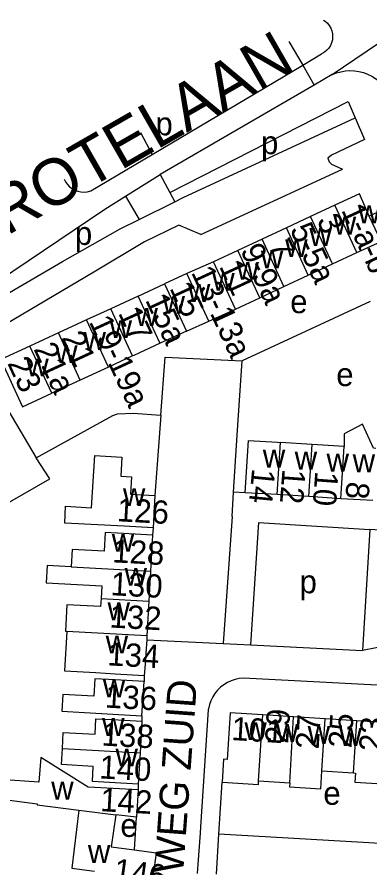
# Model space of a CAD drawing. Extents: x 159700 to 161346, y 381730 to 382922.
# Drawn here: x 160533.4 to 160594.1, y 382582.1 to 382728.6 of the extents above; entities that cross this region are included whole.
import ezdxf

# ---------------------------------------------------------------- set-up
doc = ezdxf.new("R2010")
doc.units = 0
for name, color, linetype in [('BLT_Basislijn', 7, 'Continuous'), ('BLT_Bebouwing', 7, 'Continuous'), ('BLT_Centroide', 7, 'Continuous'), ('BLT_Huisnummer', 7, 'Continuous'), ('BLT_Huisnummer_ tussenligend', 7, 'Continuous'), ('BLT_Huisnummer_reeks', 7, 'Continuous'), ('BLT_Onderverdeling_panden', 7, 'Continuous'), ('BLT_Straatnaam', 7, 'Continuous'), ('BLT_Straatnaam_hoofdweg', 7, 'Continuous'), ('BLT_Vlakafsluiter', 7, 'Continuous')]:
    doc.layers.add(name, color=color, linetype=linetype)

msp = doc.modelspace()

# ---------------------------------------------------------------- linework, layer by layer
at = {"layer": 'BLT_Basislijn'}
for p, q in [((160580.16, 382724.42), (160582.58, 382720.33)), ((160582.58, 382720.33), (160585.82, 382722.25)), ((160556.65, 382704.94), (160582.58, 382720.33)), ((160587.66, 382718.71), (160584.53, 382716.89)), ((160584.53, 382716.89), (160558.02, 382701.48)), ((160590.37, 382714.09), (160591.58, 382711.26)), ((160554.62, 382708.75), (160556.65, 382704.94)), ((160546.08, 382698.67), (160556.65, 382704.94)), ((160565.02, 382691.18), (160589.43, 382702.44)), ((160552.09, 382697.77), (160558.02, 382701.48)), ((160558.02, 382701.48), (160559.71, 382698.39)), ((160559.71, 382698.39), (160560.57, 382696.8)), ((160552.09, 382697.77), (160554.4, 382693.75)), ((160554.4, 382693.75), (160560.57, 382696.8)), ((160594.18, 382679.64), (160572.14, 382669.39)), ((160531.8, 382660.96), (160536.7, 382652.73)), ((160558.12, 382660.07), (160557.11, 382646.24)), ((160572.69, 382646.71), (160570.66, 382646.79)), ((160570.42, 382642.61), (160568.86, 382620.73)), ((160574.93, 382641.56), (160573.56, 382620.49)), ((160574.93, 382641.56), (160594.11, 382640.37)), ((160556.8, 382640.64), (160556.73, 382639.4)), ((160594.11, 382640.37), (160592.85, 382619.51)), ((160598.86, 382640.07), (160594.11, 382640.37)), ((160555.71, 382621.4), (160568.86, 382620.73)), ((160568.86, 382620.73), (160573.56, 382620.49)), ((160573.56, 382620.49), (160592.85, 382619.51)), ((160598.03, 382620.53), (160592.85, 382619.51)), ((160555.3, 382615.25), (160555.26, 382614.18)), ((160566.3, 382609.34), (160564.98, 382589.19)), ((160554.89, 382608.3), (160554.88, 382607.35)), ((160554.27, 382596.55), (160554.26, 382595.52)), ((160568.15, 382587.92), (160568.7, 382596.84)), ((160553.63, 382585.21), (160553.97, 382590.86)), ((160564.98, 382589.19), (160564.9, 382588.1)), ((160567.72, 382581), (160568.15, 382587.92))]:
    msp.add_line(p, q, dxfattribs=at)
for points in [[(160586.14, 382728.09), (160586.44, 382727.89), (160586.82, 382727.54), (160587.14, 382727.14), (160587.4, 382726.69), (160587.58, 382726.21), (160587.69, 382725.7), (160587.72, 382725.19), (160587.67, 382724.67), (160587.54, 382724.17), (160587.33, 382723.7), (160587.05, 382723.26), (160586.71, 382722.88), (160586.32, 382722.55), (160585.82, 382722.25)], [(160587.66, 382718.71), (160588.39, 382718.99), (160589.14, 382719.2), (160589.92, 382719.33), (160590.7, 382719.38), (160591.48, 382719.35), (160592.25, 382719.24), (160593.01, 382719.05), (160593.75, 382718.78), (160594.45, 382718.44), (160595.12, 382718.03), (160595.74, 382717.55), (160596.31, 382717.02), (160596.82, 382716.43), (160597.27, 382715.79), (160597.47, 382715.45)], [(160559.71, 382698.39), (160590.37, 382714.09)], [(160560.57, 382696.8), (160562.01, 382697.51), (160591.58, 382711.26)], [(160591.58, 382711.26), (160593.18, 382707.5), (160587.52, 382704.84), (160586.87, 382704.32), (160587.13, 382703.66), (160587.52, 382703.27), (160589.43, 382702.44)], [(160541.51, 382700.7), (160541.75, 382700.23), (160542.07, 382699.79), (160542.44, 382699.4), (160542.88, 382699.07), (160543.35, 382698.81), (160543.86, 382698.62), (160544.39, 382698.51), (160544.93, 382698.47), (160545.47, 382698.52), (160546.08, 382698.67)], [(160529.99, 382683.09), (160548.53, 382695.55), (160552.09, 382697.77)], [(160531.4, 382680.79), (160541.2, 382686.51), (160551.14, 382692.14), (160554.4, 382693.75)], [(160565.02, 382691.18), (160561.22, 382692.8), (160555.31, 382689.89)], [(160555.31, 382689.89), (160546.62, 382684.68), (160523.06, 382670.8), (160468.88, 382638.59)], [(160558.12, 382660.07), (160558.89, 382670.05), (160572.14, 382669.39)], [(160570.66, 382646.79), (160571.26, 382656.64), (160572.14, 382669.39)], [(160536.7, 382652.73), (160549.87, 382660), (160550.7, 382660.31), (160553.37, 382660.38), (160558.12, 382660.07)], [(160516.84, 382636.33), (160539.04, 382649.09), (160536.7, 382652.73)], [(160646.87, 382653.63), (160641.41, 382653.58), (160606.37, 382618.99), (160600.81, 382613.3), (160572.37, 382614.78)], [(160570.42, 382642.61), (160570.66, 382646.79)], [(160572.37, 382614.78), (160571.65, 382614.71), (160570.95, 382614.55), (160570.27, 382614.32), (160569.62, 382614.02), (160569.01, 382613.64), (160568.44, 382613.2), (160567.92, 382612.7), (160567.46, 382612.14), (160567.07, 382611.54), (160566.75, 382610.89), (160566.5, 382610.22), (160566.33, 382609.52), (160566.3, 382609.34)], [(160564.9, 382588.1), (160564.51, 382582.73), (160564.39, 382581.14)], [(160605.18, 382586.86), (160597.86, 382586.2), (160592.98, 382586.5), (160568.15, 382587.92)]]:
    msp.add_lwpolyline(points, dxfattribs=at)
at = {"layer": 'BLT_Bebouwing'}
for p, q in [((160588.11, 382696.21), (160583.93, 382694.26)), ((160583.93, 382694.26), (160579.75, 382692.32)), ((160579.75, 382692.32), (160575.57, 382690.37)), ((160575.57, 382690.37), (160571.38, 382688.42)), ((160591.89, 382688.04), (160596.05, 382689.97)), ((160571.38, 382688.42), (160567.2, 382686.48)), ((160587.71, 382686.1), (160591.89, 382688.04)), ((160567.2, 382686.48), (160562.61, 382684.43)), ((160583.52, 382684.15), (160587.71, 382686.1)), ((160562.61, 382684.43), (160558.78, 382682.66)), ((160579.34, 382682.21), (160583.52, 382684.15)), ((160554.25, 382680.56), (160558.78, 382682.66)), ((160575.16, 382680.27), (160579.34, 382682.21)), ((160554.25, 382680.56), (160549.52, 382678.38)), ((160570.97, 382678.33), (160575.16, 382680.27)), ((160549.52, 382678.38), (160545.37, 382676.46)), ((160566.4, 382676.27), (160570.97, 382678.33)), ((160545.37, 382676.46), (160540.52, 382674.22)), ((160540.52, 382674.22), (160535.62, 382671.95)), ((160562.57, 382674.54), (160558.01, 382672.44)), ((160535.62, 382671.95), (160530.58, 382669.62)), ((160553.28, 382670.25), (160549.13, 382668.33)), ((160549.13, 382668.33), (160544.28, 382666.08)), ((160544.28, 382666.08), (160539.39, 382663.82)), ((160584.21, 382655.01), (160578.73, 382655.35)), ((160589.7, 382654.67), (160584.21, 382655.01)), ((160557.11, 382646.24), (160556.8, 382640.64)), ((160583.65, 382646.03), (160578.17, 382646.37)), ((160589.14, 382645.68), (160583.65, 382646.03)), ((160594.62, 382645.34), (160589.14, 382645.68)), ((160556.73, 382639.4), (160556.37, 382633.18)), ((160556.37, 382633.18), (160556.09, 382628.02)), ((160556.09, 382628.02), (160555.76, 382622.06)), ((160555.76, 382622.06), (160555.71, 382621.4)), ((160555.43, 382617.16), (160555.3, 382615.25)), ((160554.89, 382608.3), (160555.26, 382614.18)), ((160554.88, 382607.35), (160554.58, 382601.92)), ((160580.98, 382608.11), (160575.73, 382608.44)), ((160586.42, 382607.77), (160580.98, 382608.11)), ((160591.87, 382607.43), (160586.42, 382607.77)), ((160597.32, 382607.09), (160591.87, 382607.43)), ((160554.58, 382601.92), (160554.27, 382596.55)), ((160585.87, 382598.79), (160591.32, 382598.45)), ((160574.97, 382597.09), (160580.36, 382596.74)), ((160550.37, 382591.27), (160549.61, 382585.76)), ((160553.97, 382590.86), (160550.37, 382591.27))]:
    msp.add_line(p, q, dxfattribs=at)
for points in [[(160594.03, 382694.34), (160592.32, 382698.15), (160588.11, 382696.21)], [(160600.57, 382694), (160598.28, 382696.3), (160594.03, 382694.34)], [(160562.57, 382674.54), (160566.4, 382676.27)], [(160558.01, 382672.44), (160553.48, 382670.34), (160553.28, 382670.25)], [(160530.58, 382669.62), (160532.68, 382665.08), (160534.35, 382661.48), (160539.39, 382663.82)], [(160595.15, 382654.33), (160594.73, 382654.38), (160592.87, 382658.52), (160589.73, 382656.87), (160589.7, 382654.67)], [(160572.69, 382646.71), (160573.21, 382655.69), (160578.21, 382655.38), (160578.73, 382655.35)], [(160556.8, 382640.64), (160551.81, 382640.92), (160541.6, 382641.49), (160541.76, 382644.38), (160546.21, 382644.13), (160546.76, 382653.11)], [(160546.76, 382653.11), (160551.43, 382652.85), (160551.24, 382649.55), (160553.11, 382649.44), (160552.94, 382646.48), (160557.11, 382646.24)], [(160578.17, 382646.37), (160572.69, 382646.71)], [(160556.73, 382639.4), (160551.73, 382639.68), (160548.57, 382639.86), (160548.39, 382636.63), (160542.86, 382636.93), (160542.69, 382633.97)], [(160542.69, 382633.97), (160538.59, 382634.2), (160538.42, 382631.19), (160547.97, 382630.66), (160547.85, 382628.48)], [(160547.85, 382628.48), (160547.77, 382627.09), (160541.97, 382627.41), (160541.72, 382622.85), (160541.95, 382622.83)], [(160541.95, 382622.83), (160541.57, 382616.03), (160546.97, 382615.73), (160550.31, 382615.54), (160555.3, 382615.25)], [(160555.71, 382621.4), (160555.62, 382619.88), (160555.43, 382617.16)], [(160555.26, 382614.18), (160550.26, 382614.46), (160546.79, 382614.66), (160546.62, 382611.68), (160541.27, 382611.98), (160541.11, 382609.08), (160549.9, 382608.59), (160554.89, 382608.3)], [(160575.73, 382608.44), (160570.09, 382608.79), (160569.59, 382600.79), (160568.94, 382600.83), (160568.7, 382596.84)], [(160541.2, 382602.66), (160541.35, 382605.43), (160546.84, 382605.14), (160546.98, 382607.79), (160549.89, 382607.63), (160554.88, 382607.35)], [(160554.27, 382596.55), (160549.28, 382596.83), (160546.38, 382596.99), (160546.52, 382599.59), (160541.05, 382599.9), (160541.2, 382602.66)], [(160554.26, 382595.52), (160545.63, 382596.02), (160537.49, 382601.11), (160537.15, 382596.84), (160530.56, 382597.35), (160530.28, 382593.98), (160536.85, 382593.15), (160536.84, 382592.96), (160544.03, 382592.06)], [(160580.36, 382596.74), (160580.31, 382596.09), (160585.71, 382595.74), (160585.87, 382598.79)], [(160591.32, 382598.45), (160591.64, 382598.43), (160591.55, 382596.88), (160596.29, 382596.58), (160596.38, 382598.14), (160596.77, 382598.11)], [(160568.7, 382596.84), (160574.94, 382596.46), (160574.97, 382597.09)], [(160554.26, 382595.52), (160553.97, 382590.86)], [(160544.03, 382592.06), (160542.8, 382582.06), (160546.71, 382581.52)], [(160549.61, 382585.76), (160553.63, 382585.21)], [(160553.63, 382585.21), (160557.34, 382584.7), (160556.29, 382577.15)]]:
    msp.add_lwpolyline(points, dxfattribs=at)
at = {"layer": 'BLT_Onderverdeling_panden'}
for p, q in [((160591.89, 382688.04), (160588.11, 382696.21)), ((160587.71, 382686.1), (160583.93, 382694.26)), ((160596.05, 382689.97), (160594.03, 382694.34)), ((160583.52, 382684.15), (160579.75, 382692.32)), ((160579.34, 382682.21), (160575.57, 382690.37)), ((160575.16, 382680.27), (160571.38, 382688.42)), ((160570.97, 382678.33), (160567.2, 382686.48)), ((160566.4, 382676.27), (160562.61, 382684.43)), ((160558.78, 382682.66), (160562.57, 382674.54)), ((160553.28, 382670.25), (160549.52, 382678.38)), ((160549.13, 382668.33), (160545.37, 382676.46)), ((160544.28, 382666.08), (160540.52, 382674.22)), ((160539.39, 382663.82), (160535.62, 382671.95)), ((160578.17, 382646.37), (160578.73, 382655.35)), ((160583.65, 382646.03), (160584.21, 382655.01)), ((160589.14, 382645.68), (160589.7, 382654.67)), ((160542.69, 382633.97), (160556.37, 382633.18)), ((160547.85, 382628.48), (160556.09, 382628.02)), ((160574.97, 382597.09), (160575.73, 382608.44)), ((160580.36, 382596.74), (160580.98, 382608.11)), ((160585.87, 382598.79), (160586.42, 382607.77)), ((160591.32, 382598.45), (160591.87, 382607.43)), ((160541.2, 382602.66), (160554.58, 382601.92)), ((160544.03, 382592.06), (160550.37, 382591.27))]:
    msp.add_line(p, q, dxfattribs=at)
for points in [[(160558.01, 382672.44), (160557.97, 382672.53), (160554.25, 382680.56)], [(160555.76, 382622.06), (160541.95, 382622.83)]]:
    msp.add_lwpolyline(points, dxfattribs=at)
at = {"layer": 'BLT_Vlakafsluiter'}
for p, q in [((160587.66, 382718.71), (160602.18, 382728.61)), ((160582.58, 382720.33), (160584.53, 382716.89))]:
    msp.add_line(p, q, dxfattribs=at)

# ---------------------------------------------------------------- texts
at = {"layer": 'BLT_Centroide'}
for s, p in [('p', (160557.22, 382708.24)), ('p', (160575.4, 382704.99)), ('w', (160592.08, 382693.09)), ('w', (160587.91, 382691.16)), ('p', (160543.36, 382689.37)), ('w', (160583.72, 382689.2)), ('w', (160579.55, 382687.27)), ('w', (160575.36, 382685.33)), ('w', (160571.17, 382683.38)), ('w', (160567, 382681.47)), ('w', (160562.8, 382679.55)), ('w', (160558.44, 382677.52)), ('e', (160580.42, 382677.62)), ('w', (160553.77, 382675.41)), ('w', (160549.33, 382673.34)), ('w', (160544.83, 382671.28)), ('w', (160539.95, 382669.03)), ('w', (160534.98, 382666.72)), ('e', (160588.35, 382665.06)), ('w', (160575.7, 382651.03)), ('w', (160581.19, 382650.69)), ('w', (160586.67, 382650.34)), ('w', (160591.17, 382650.23)), ('w', (160551.62, 382644.41)), ('w', (160549.7, 382636.53)), ('w', (160551.9, 382630.69)), ('p', (160582.03, 382629.39)), ('w', (160548.97, 382624.75)), ('w', (160548.65, 382619.03)), ('w', (160548.17, 382611.47)), ('w', (160548.03, 382604.84)), ('w', (160572.53, 382604.12)), ('w', (160577.97, 382603.8)), ('w', (160583.42, 382603.45)), ('w', (160588.88, 382603.11)), ('w', (160550.34, 382599.59)), ('w', (160539.27, 382593.87)), ('e', (160586.12, 382592.97)), ('e', (160551.18, 382587.44)), ('w', (160545.59, 382582.96))]:
    msp.add_text(s, height=4, dxfattribs=at).set_placement(p)
at = {"layer": 'BLT_Huisnummer'}
for s, rotation, p in [('7', 294.819, (160576.55, 382689.29)), ('11', 294.835, (160568.13, 382685.7)), ('15', 294.8221, (160559.59, 382681.95)), ('15a', 294.8368, (160555.4, 382679.91)), ('17', 294.8372, (160550.74, 382677.67)), ('21', 294.8354, (160540.97, 382673.41)), ('21a', 294.8354, (160536.18, 382671.46)), ('23', 294.8659, (160531.67, 382669)), ('14', 264.5249, (160573.88, 382650.96)), ('8', 265.6832, (160590.14, 382648.71)), ('126', 356.7921, (160550.52, 382641.8)), ('130', 356.8222, (160549.43, 382629.07)), ('134', 356.8011, (160548.87, 382616.99)), ('29', 86.4737, (160580.05, 382603.43)), ('101', 356.4687, (160570.2, 382604.13)), ('25', 86.4705, (160590.96, 382602.67)), ('138', 356.8011, (160547.9, 382603.18)), ('142', 356.8016, (160547.64, 382591.88)), ('146', 352.1599, (160549.84, 382579.81))]:
    msp.add_text(s, height=4, rotation=rotation, dxfattribs=at).set_placement(p)
at = {"layer": 'BLT_Huisnummer_ tussenligend'}
for s, rotation, p in [('12', 265.6832, (160579.09, 382650.88)), ('10', 265.6832, (160584.74, 382650.49)), ('128', 356.7921, (160549.72, 382634.73)), ('132', 356.8222, (160549.24, 382623.51)), ('136', 356.8011, (160548.46, 382609.72)), ('27', 86.4705, (160585.31, 382602.45)), ('23', 86.4674, (160596.23, 382602.06)), ('140', 356.8011, (160547.49, 382597.52))]:
    msp.add_text(s, height=4, rotation=rotation, dxfattribs=at).set_placement(p)
at = {"layer": 'BLT_Huisnummer_reeks'}
for s, rotation, p in [('1-a-b-c', 294.8177, (160589.15, 382695.39)), ('3', 294.819, (160584.92, 382693.62)), ('5-5a', 294.8203, (160580.29, 382692.06)), ('9-9a', 294.8221, (160571.77, 382688.49)), ('13-13a', 294.8632, (160563.3, 382684.66)), ('19-19a', 294.8354, (160545.72, 382676.16))]:
    msp.add_text(s, height=4, rotation=rotation, dxfattribs=at).set_placement(p)
at = {"layer": 'BLT_Straatnaam'}
msp.add_text('HAGENKAMPWEG ZUID', height=4.9999, rotation=85.8442, dxfattribs=at).set_placement((160558.88, 382538.42))
at = {"layer": 'BLT_Straatnaam_hoofdweg'}
msp.add_text('KAREL DE GROTELAAN', height=8, rotation=29.8553, dxfattribs=at).set_placement((160475.95, 382658.93))

doc.saveas('drawing.dxf')
